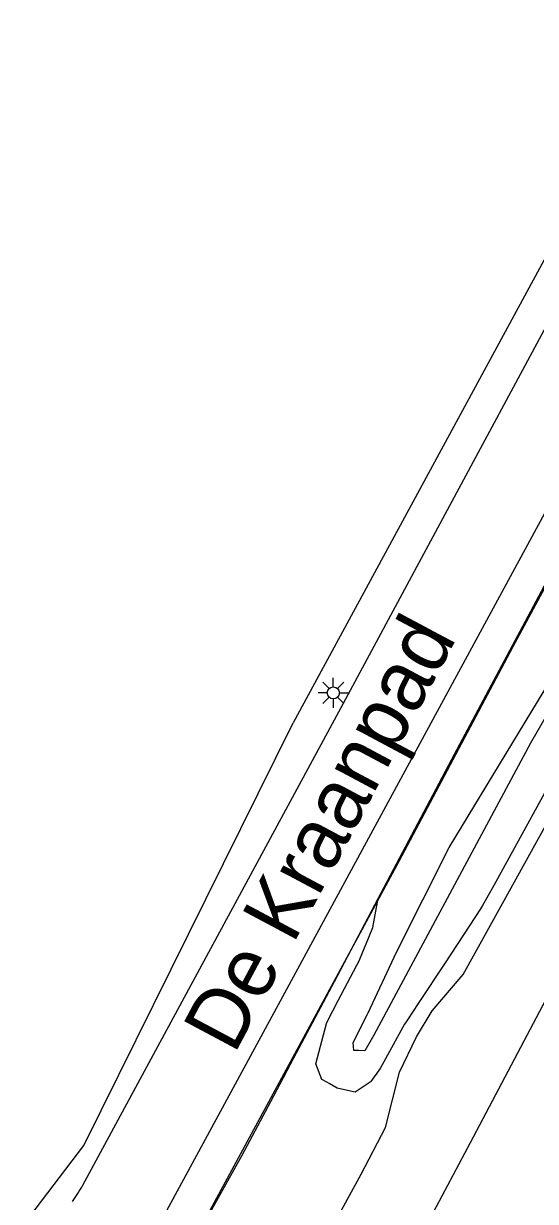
# Model space of a CAD drawing. Extents: x 136000 to 138005, y 398500 to 400500.
# Drawn here: x 137171.91 to 137193.22, y 399574.67 to 399623.68 of the extents above; entities that cross this region are included whole.
import ezdxf

# ---------------------------------------------------------------- set-up
doc = ezdxf.new("R2010")
doc.units = 0
for name, color, linetype in [('gg-afsc-draadraster', 7, 'Continuous'), ('gg-afsc-erfafscheiding', 7, 'Continuous'), ('gg-afsc-hekwerk', 7, 'Continuous'), ('gg-afsc-lijn draadraster', 7, 'Continuous'), ('gg-anno-openbare ruimte label', 7, 'Continuous'), ('gg-aspt-spoorlijn', 7, 'Continuous'), ('gg-knt-verharding', 7, 'Continuous'), ('gt-symb-lichtmast', 7, 'Continuous'), ('gx-grn-maaiveld', 7, 'Continuous')]:
    doc.layers.add(name, color=color, linetype=linetype)

# ---------------------------------------------------------------- blocks, each defined once
blk = doc.blocks.new('gt0-LMAST')
at = {"layer": 'gt-symb-lichtmast'}
for p, q in [((-0.005, 0.246), (-0.005, 0.621)), ((-0.182, 0.173), (-0.447, 0.438)), ((0.172, 0.173), (0.437, 0.438)), ((-0.255, -0.004), (-0.63, -0.004)), ((-0.182, -0.181), (-0.447, -0.446)), ((-0.005, -0.254), (-0.005, -0.629)), ((0.437, -0.446), (0.172, -0.181)), ((0.245, -0.004), (0.62, -0.004))]:
    blk.add_line(p, q, dxfattribs=at)
blk.add_circle((-0.005, -0.004), 0.25, dxfattribs=at)

msp = doc.modelspace()

# ---------------------------------------------------------------- linework, layer by layer
at = {"layer": 'gg-afsc-draadraster'}
for p, q in [((137174.425, 399577.003), (137183.128, 399594.585)), ((137171.914, 399573.699), (137174.425, 399577.003))]:
    msp.add_line(p, q, dxfattribs=at)
at = {"layer": 'gg-afsc-erfafscheiding'}
msp.add_lwpolyline([(137219.011, 399663.247), (137216.414, 399657.193), (137214.15, 399652.206), (137212.692, 399649.295), (137197.494, 399621.06), (137183.128, 399594.585)], dxfattribs=at)
at = {"layer": 'gg-afsc-hekwerk'}
msp.add_lwpolyline([(137256.249, 399714.772), (137254.914, 399712.483), (137253.563, 399710.405), (137249.695, 399704.381), (137245.889, 399697.398), (137241.129, 399688.577), (137236.38, 399679.731), (137229.223, 399666.427), (137224.479, 399657.489), (137219.676, 399648.68), (137212.528, 399635.414), (137204.152, 399619.869), (137199.442, 399611.043), (137192.283, 399597.744), (137187.535, 399588.821), (137174.345, 399564.457), (137177.66, 399561.046), (137176.465, 399558.865)], dxfattribs=at)
at = {"layer": 'gg-afsc-lijn draadraster'}
for p, q in [((137174.425, 399577.003), (137183.128, 399594.585)), ((137171.914, 399573.699), (137174.425, 399577.003))]:
    msp.add_line(p, q, dxfattribs=at)
at = {"layer": 'gg-aspt-spoorlijn'}
msp.add_lwpolyline([(137180.276, 399557.817), (137190.513, 399577.123), (137216.83, 399627.032), (137223.229, 399638.814), (137243.016, 399676.404), (137279.168, 399744.376), (137339.688, 399858.771), (137384.54, 399942.957), (137424.377, 400018.015), (137448.175, 400062.892), (137473.598, 400111.171), (137480.612, 400124.236), (137511.513, 400182.67), (137519.303, 400197.169), (137549.499, 400254.306), (137652.966, 400449.039), (137679.974, 400500)], dxfattribs=at)
at = {"layer": 'gg-knt-verharding'}
for points in [[(137248.844, 399705.986), (137220.227, 399652.644), (137201.743, 399618.318), (137175.707, 399570.308)], [(137174.387, 399575.346), (137185.126, 399595.23), (137217.062, 399654.584), (137217.805, 399656.649), (137218.379, 399658.584), (137219.21, 399660.457)]]:
    msp.add_lwpolyline(points, dxfattribs=at)
msp.add_arc((137148.075, 399592.08), 31.183, 326.0577, 327.5443, dxfattribs=at)
at = {"layer": 'gx-grn-maaiveld'}
for p, q in [((137184.85, 399583.821), (137186.675, 399587.27)), ((137181.081, 399566.908), (137185.959, 399575.807))]:
    msp.add_line(p, q, dxfattribs=at)
for points in [[(137186.675, 399587.27), (137189.853, 399593.282), (137196.43, 399605.6), (137200.302, 399612.852), (137210.271, 399631.188), (137223.422, 399655.738), (137228.013, 399664.157), (137233.931, 399675.155), (137242.074, 399690.548), (137251.557, 399707.723), (137256.736, 399716.055)], [(137185.959, 399575.807), (137186.974, 399577.745), (137187.557, 399580.048), (137188.265, 399581.512), (137188.924, 399582.604), (137190.203, 399584.112), (137194.409, 399591.7), (137202.615, 399607.285), (137217.418, 399634.932), (137218.459, 399637.065), (137218.685, 399639.105)], [(137189.632, 399589.398), (137194.098, 399596.766), (137201.328, 399609.605), (137208.719, 399623.505), (137214.353, 399634.529)], [(137212.49, 399629.365), (137202.871, 399611.266), (137198.281, 399602.878), (137193.011, 399593.741), (137186.49, 399581.584), (137186.123, 399580.937), (137185.861, 399580.946), (137185.654, 399580.953), (137185.625, 399581.283), (137186.222, 399582.459), (137186.254, 399582.523), (137187.429, 399585.048), (137189.632, 399589.398)], [(137195.856, 399595.781), (137191.483, 399587.811), (137191.011, 399586.98), (137190.936, 399586.848), (137190.489, 399586.169), (137189.958, 399585.364), (137189.428, 399584.558), (137188.368, 399582.948), (137187.837, 399582.143), (137187.771, 399582.042), (137186.756, 399580.204), (137186.361, 399579.659), (137186.337, 399579.626), (137185.713, 399579.218), (137185.265, 399579.318), (137184.967, 399579.385), (137184.638, 399579.571), (137184.537, 399579.628), (137184.328, 399579.747), (137184.079, 399580.39), (137184.519, 399582.078), (137184.566, 399582.169), (137185.012, 399583.024), (137185.904, 399584.735), (137185.914, 399584.754), (137186.27, 399585.627), (137186.453, 399586.074), (137186.675, 399587.27)], [(137182.596, 399579.569), (137183.169, 399580.649), (137184.85, 399583.821)], [(137176.207, 399567.939), (137177.278, 399569.915), (137181.017, 399576.593), (137182.205, 399578.831), (137182.596, 399579.569)]]:
    msp.add_lwpolyline(points, dxfattribs=at)

# ---------------------------------------------------------------- block references
at = {"layer": 'gt-symb-lichtmast'}
msp.add_blockref('gt0-LMAST', (137184.811, 399595.835), dxfattribs=at)

# ---------------------------------------------------------------- texts
at = {"layer": 'gg-anno-openbare ruimte label'}
msp.add_text('De Kraanpad', height=2.5, rotation=61.9, dxfattribs=at).set_placement((137180.679, 399580.749))

doc.saveas('drawing.dxf')
